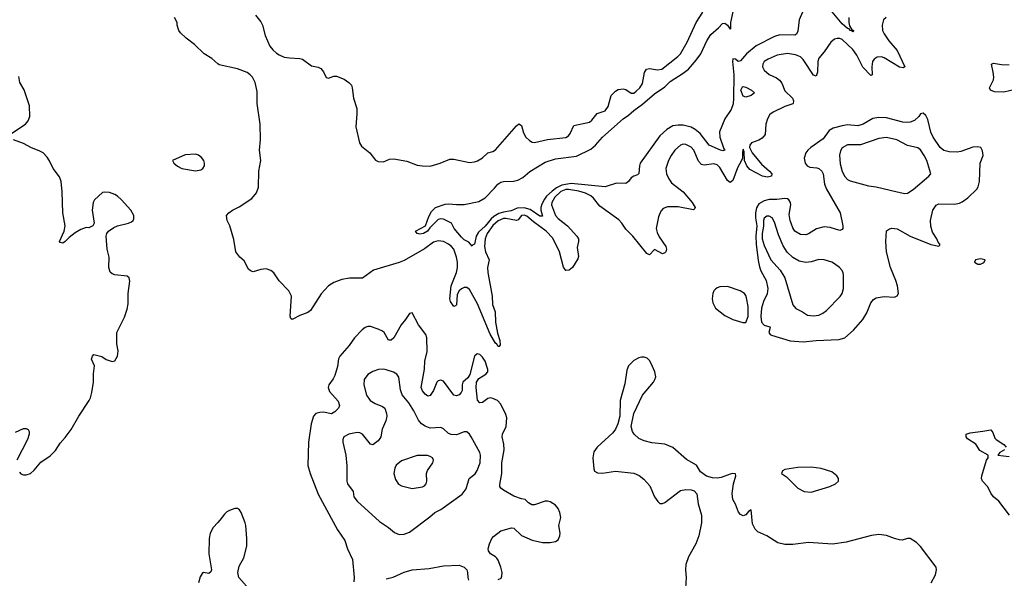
# Model space of a CAD drawing. Header units: inches. Extents: x 1771504 to 1971212, y 471788 to 643615.
# Tile 526 of 587: x 1888480 to 1896033, y 634984 to 639272. Entities that reach past the tile are written whole.
import ezdxf

# ---------------------------------------------------------------- set-up
doc = ezdxf.new("R2010")
doc.units = ezdxf.units.IN
doc.header["$MEASUREMENT"] = 0
doc.layers.add('B8683', color=7, linetype='Continuous')
doc.layers.add('B8693', color=7, linetype='Continuous')

msp = doc.modelspace()

# ---------------------------------------------------------------- linework, layer by layer
at = {"layer": 'B8683', "color": 5}
for points, elevation in [([(1890000, 638934), (1889952.9, 638972.9), (1889896.2, 639010), (1889821.5, 639081.5), (1889757.2, 639130), (1889714, 639170), (1889702, 639190), (1889688.7, 639230), (1889688, 639250), (1889668, 639290)], 280), ([(1888418.8, 638401.2), (1888526, 638470), (1888545.4, 638494.6), (1888558, 638530), (1888556.2, 638610), (1888513.7, 638733.7), (1888480.9, 638790), (1888474.8, 638834.8)], 320), ([(1888477.8, 635797.8), (1888490, 635787), (1888510, 635778.9), (1888530, 635777.4), (1888562, 635790), (1888590, 635814), (1888642.9, 635877.1), (1888714.3, 635925.7), (1888754.5, 635965.5), (1888790, 636020.5), (1888830, 636065.5), (1888874.4, 636125.6), (1888933.7, 636230), (1889012.4, 636350), (1889022.2, 636370), (1889032.4, 636410), (1889047.1, 636490), (1889046.5, 636553.5), (1889054, 636614), (1889030, 636666), (1889038, 636690), (1889050, 636702), (1889070, 636698), (1889110, 636686), (1889144.4, 636664.4), (1889190, 636648), (1889210, 636654.8), (1889231.7, 636688.3), (1889235.1, 636730), (1889224.8, 636784.8), (1889226, 636870), (1889283.7, 636990), (1889304.5, 637050), (1889312, 637090), (1889312, 637170), (1889325.6, 637265.6), (1889319, 637290), (1889304.7, 637304.7), (1889210, 637314), (1889190, 637320.9), (1889173.8, 637333.8), (1889163.6, 637370), (1889166.6, 637450), (1889150.8, 637510), (1889142.7, 637610), (1889149, 637630), (1889162.7, 637650), (1889202.4, 637677.6), (1889230, 637690.2), (1889314, 637710), (1889338.7, 637721.3), (1889349.5, 637730), (1889356, 637744), (1889354.7, 637770), (1889332.8, 637810), (1889262.4, 637890), (1889230, 637917.7), (1889210, 637930.7), (1889170, 637945), (1889131.5, 637948.5), (1889114.9, 637945.1), (1889053.7, 637890), (1889043.1, 637870), (1889035.3, 637810), (1889051, 637710), (1889042, 637690), (1889010, 637674), (1888990, 637677.2), (1888950, 637660.9), (1888904.9, 637635.1), (1888859.9, 637600.1), (1888830, 637569.6), (1888810, 637557.2), (1888790, 637562), (1888786, 637570), (1888820.5, 637650), (1888828.3, 637690), (1888810.7, 637790.7), (1888805.7, 637950), (1888797.1, 638030), (1888786.8, 638066.8), (1888735.8, 638130), (1888710, 638187.6), (1888690, 638218), (1888659.7, 638250), (1888630, 638266.2), (1888570, 638288.6), (1888510, 638321.7), (1888432.7, 638350)], 320), ([(1888447.3, 636107.3), (1888510, 636133.4), (1888530, 636134.9), (1888546.2, 636126.2), (1888554, 636110), (1888553.7, 636090), (1888541.1, 636050), (1888457.8, 635890)], 320), ([(1890000, 635412.8), (1889965.1, 635374.9), (1889940.6, 635330), (1889934.3, 635290), (1889931.5, 635171.5), (1889950.7, 635050), (1889946, 635034), (1889930, 635022), (1889890, 635028.7), (1889879.8, 635020.2), (1889864.5, 634995.5), (1889850.5, 634949.5)], 320)]:
    msp.add_lwpolyline(points, dxfattribs=dict(at, elevation=elevation))
at = {"layer": 'B8683', "color": 5, "elevation": 320}
msp.add_lwpolyline([(1889830, 638241.1), (1889750, 638235.8), (1889651.3, 638190), (1889662.8, 638170), (1889690, 638148), (1889724.7, 638130), (1889830, 638112), (1889870, 638118.4), (1889884.5, 638130), (1889896.9, 638150), (1889897.6, 638170), (1889891.6, 638190), (1889873.8, 638213.8), (1889851.7, 638231.7)], close=True, dxfattribs=at)
at = {"layer": 'B8693', "color": 5}
for points, elevation in [([(1894510.9, 639389.1), (1894458.3, 639270), (1894450, 639184), (1894439.3, 639160.7), (1894426.2, 639153.8), (1894310, 639155.9), (1894270, 639143.7), (1894130, 639070.5), (1894055, 639010), (1894010, 638956.5), (1893990, 638950.9), (1893970, 638969.6), (1893950, 638970.7), (1893948, 638950), (1893957.3, 638850), (1893956.6, 638670), (1893952.6, 638627.4), (1893938.5, 638581.5), (1893888.7, 638511.3), (1893847.2, 638410), (1893850.8, 638370), (1893881.7, 638281.7), (1893890, 638269.6), (1893874.7, 638265.3), (1893856.2, 638270), (1893770, 638307.7), (1893699.4, 638399.4), (1893660.6, 638430), (1893630, 638446.4), (1893570, 638461.5), (1893530, 638463), (1893490, 638456.7), (1893443.5, 638430), (1893390, 638379.3), (1893240.7, 638170), (1893234.2, 638150), (1893228.7, 638091.3), (1893218.3, 638081.7), (1893190, 638071.5), (1893170, 638057.6), (1893150, 638029.2), (1893130, 638014.5), (1893057.4, 638017.4), (1892970, 637989.9), (1892710, 638015.4), (1892638.7, 638001.3), (1892598.9, 637981.1), (1892564.2, 637955.8), (1892522.3, 637917.7), (1892505.4, 637894.6), (1892484.3, 637855.7), (1892477, 637830), (1892477.4, 637810), (1892490, 637764.5), (1892470, 637763), (1892396.2, 637816.2), (1892350, 637827.5), (1892295.6, 637824.4), (1892250, 637805.1), (1892190, 637795.5), (1892155.7, 637784.3), (1892117.8, 637762.2), (1892096.3, 637743.7), (1892050, 637687), (1891998.3, 637641.7), (1891980.7, 637610), (1891970, 637549.6), (1891956.7, 637543.3), (1891950, 637534), (1891925.4, 637565.4), (1891890, 637583.6), (1891870, 637602.9), (1891812.7, 637670), (1891792.7, 637710), (1891730, 637742), (1891710, 637744.5), (1891690, 637739.6), (1891625.3, 637674.7), (1891607.7, 637650), (1891578.8, 637630), (1891550, 637625.6), (1891528, 637630), (1891515.3, 637650), (1891593.2, 637690), (1891619.5, 637760.5), (1891640.1, 637799.9), (1891670, 637831), (1891744.8, 637855.2), (1891770, 637859.1), (1891830, 637853), (1891890, 637853.4), (1892003.3, 637876.7), (1892050, 637905.5), (1892122, 637978), (1892147.3, 638010), (1892170, 638024.9), (1892190, 638030.3), (1892268.2, 638031.8), (1892300.5, 638039.5), (1892338.6, 638061.4), (1892392.7, 638107.3), (1892510, 638178.7), (1892590, 638203.6), (1892750, 638224.4), (1892862.1, 638277.9), (1892898.2, 638310), (1892950, 638371.3), (1893110, 638511.6), (1893150, 638539.1), (1893190, 638575.9), (1893257.4, 638622.6), (1893350, 638704.1), (1893430, 638756.8), (1893470, 638797), (1893570, 638860.7), (1893610, 638891.4), (1893670, 638960.5), (1893704.3, 639010), (1893750.4, 639110), (1893780.8, 639159.2), (1893840.2, 639210), (1893870, 639242.6), (1893890, 639244.4), (1893909.4, 639229.4), (1893930, 639198.9), (1893934.6, 639205.4), (1893935.6, 639250), (1893954.6, 639345.4)], 260), ([(1890290, 639306), (1890330, 639256), (1890342, 639230), (1890363.7, 639150), (1890397.7, 639070), (1890421, 639041), (1890450, 639015.3), (1890470, 639001.3), (1890510, 638985), (1890550, 638978), (1890630, 638973.7), (1890650, 638968.2), (1890718.8, 638918.8), (1890770, 638907.7), (1890790, 638897.3), (1890810, 638871), (1890830, 638827.3), (1890850, 638823), (1890890, 638838), (1890910, 638839.1), (1890970, 638814.8), (1891004.7, 638790), (1891024.7, 638770), (1891031.3, 638750), (1891041, 638670), (1891066.8, 638590), (1891067.3, 638550), (1891058, 638450), (1891086.6, 638326.6), (1891101.7, 638301.7), (1891166.8, 638250), (1891210, 638194.8), (1891230, 638184), (1891270, 638182), (1891318, 638202), (1891350, 638205.3), (1891450, 638187.2), (1891530, 638155.1), (1891570.8, 638149.2), (1891630, 638148), (1891706, 638170), (1891778.6, 638201.4), (1891810, 638200.3), (1891930, 638174.7), (1891970, 638180.2), (1891991.3, 638188.7), (1892030, 638211.4), (1892070, 638248.9), (1892110, 638260.8), (1892130, 638272.9), (1892290, 638457.3), (1892310, 638473.1), (1892330, 638458.8), (1892344.6, 638404.6), (1892363.6, 638370), (1892390, 638344.2), (1892410, 638333.1), (1892430.3, 638330.3), (1892528.4, 638351.6), (1892670, 638368.7), (1892690, 638381.6), (1892702.8, 638397.2), (1892730, 638458.7), (1892850, 638486.4), (1892870, 638501.3), (1892910, 638552.8), (1892970, 638572.4), (1892994.4, 638605.6), (1893017.8, 638690), (1893050, 638723.5), (1893070, 638735), (1893110, 638741.1), (1893130, 638735.8), (1893170, 638707.3), (1893190, 638709.3), (1893210, 638722.3), (1893237.8, 638750), (1893257.6, 638782.4), (1893273.4, 638866.6), (1893287.5, 638892.5), (1893310, 638898), (1893373.2, 638886.8), (1893406.8, 638893.2), (1893529.6, 638990), (1893548.3, 639010), (1893601.1, 639098.9), (1893668.4, 639251.6), (1893719.7, 639330)], 280), ([(1894839.8, 639290), (1894839.8, 639250), (1894845.1, 639225.1), (1894860.2, 639200.2), (1894875.3, 639190), (1894875.8, 639184.2), (1894870, 639179.3), (1894865.7, 639185.7), (1894850, 639188), (1894842, 639202), (1894830, 639205.5), (1894790, 639239.9), (1894712.7, 639332.7)], 260), ([(1895125.7, 639290), (1895106.5, 639270), (1895095.5, 639230), (1895099.1, 639190), (1895110, 639163.8), (1895148.1, 639110), (1895210, 639036.5), (1895270, 638909.6), (1895257.2, 638902.8), (1895230, 638908), (1895110, 638980.1), (1895090, 638986.9), (1895056.3, 638983.7), (1895033.4, 638970), (1895021.9, 638950), (1895016.4, 638910), (1895019.3, 638850), (1895010, 638843.5), (1894947.7, 638907.7), (1894900.7, 639000.7), (1894870, 639042.3), (1894790, 639118.7), (1894770, 639127.4), (1894751.1, 639128.9), (1894730, 639122.4), (1894701.3, 639098.7), (1894650, 639025.1), (1894610, 638976.9), (1894602.7, 638950), (1894600.2, 638870), (1894590, 638839.6), (1894570, 638845.1), (1894490, 638967.6), (1894470, 638985.8), (1894430, 639003.2), (1894370, 639011.4), (1894290, 638999.8), (1894220.4, 638970), (1894190.4, 638950), (1894179.5, 638930), (1894178.7, 638910), (1894190, 638883.8), (1894230, 638851.7), (1894285.6, 638825.6), (1894308, 638808), (1894325.1, 638785.1), (1894350, 638726.7), (1894408.1, 638670), (1894416.9, 638650), (1894414.3, 638630), (1894410, 638626.4), (1894350, 638604.8), (1894258.9, 638561.1), (1894235.2, 638544.8), (1894216.5, 638510), (1894204, 638470), (1894199.6, 638390), (1894176.2, 638363.8), (1894150, 638347.7), (1894093.1, 638326.9), (1894080.4, 638310), (1894078, 638290), (1894098.4, 638250), (1894170, 638162.6), (1894231.6, 638110), (1894248.4, 638090), (1894246.3, 638070), (1894217.2, 638062.8), (1894178, 638070), (1894081.6, 638121.6), (1894057.6, 638150), (1894039.8, 638190), (1894036.9, 638256.9), (1894030, 638277.2), (1894025, 638255.1), (1894024.5, 638210), (1894017.6, 638190), (1893985.4, 638134.6), (1893950, 638036.9), (1893930, 638023.5), (1893910, 638038.9), (1893850, 638137.2), (1893830, 638158.2), (1893804.6, 638164.6), (1893730, 638155.8), (1893710, 638161.1), (1893687.2, 638187.2), (1893650, 638269.7), (1893630, 638293.3), (1893590, 638314.5), (1893570, 638316), (1893550, 638309.7), (1893505.7, 638270), (1893476.9, 638230), (1893455.6, 638190), (1893437.4, 638130), (1893442.8, 638090), (1893459, 638050), (1893479.2, 638019.2), (1893568.8, 637950), (1893639.6, 637870), (1893660.4, 637830), (1893658.3, 637821.7), (1893648, 637812), (1893530, 637834.8), (1893450, 637834.6), (1893416.9, 637823.1), (1893397.8, 637802.2), (1893380.6, 637759.4), (1893363.5, 637670), (1893370, 637638), (1893385, 637605), (1893436.5, 637530), (1893441.6, 637510), (1893436.3, 637490), (1893430, 637483.7), (1893410, 637475.1), (1893350, 637509.2), (1893310, 637466), (1893290, 637476.2), (1893184.2, 637610), (1893130, 637663.6), (1893099.7, 637710), (1893076.4, 637736.4), (1892930, 637841.4), (1892881.7, 637901.7), (1892860.2, 637920.2), (1892820.4, 637940.4), (1892770, 637955.9), (1892690, 637969.9), (1892670, 637968.5), (1892630, 637952.3), (1892583.9, 637910), (1892561.8, 637870), (1892559.3, 637850), (1892590, 637769.5), (1892610, 637746.1), (1892682.3, 637690), (1892754, 637610), (1892765.5, 637590), (1892766.7, 637570), (1892757.1, 637522.9), (1892765.3, 637454.8), (1892762.5, 637437.5), (1892721.6, 637370), (1892694.8, 637350), (1892670, 637348), (1892651.8, 637371.8), (1892620.4, 637490), (1892570, 637595.9), (1892517.3, 637650), (1892420.7, 637720.7), (1892370, 637763.6), (1892350, 637771.6), (1892330, 637768.2), (1892302.9, 637737.1), (1892290, 637730.9), (1892210, 637746.8), (1892190, 637744.9), (1892150, 637728.5), (1892110, 637693.5), (1892066.4, 637630), (1892050.8, 637590), (1892045.2, 637530), (1892052.3, 637490), (1892080.1, 637430), (1892069.2, 637370), (1892070, 637330.8), (1892103.6, 637150), (1892107, 637087), (1892127.2, 637030), (1892129.6, 636950), (1892145.2, 636865.2), (1892164.1, 636810), (1892164.7, 636775.3), (1892157.5, 636762.5), (1892150, 636762.9), (1892140.4, 636780.4), (1892130, 636788.9), (1892090, 636858.3), (1891990.8, 637090.8), (1891930, 637200.9), (1891910, 637215.5), (1891890, 637216.5), (1891870, 637207.4), (1891850.6, 637190), (1891836.3, 637163.7), (1891830, 637084), (1891823.8, 637076.2), (1891810, 637071.6), (1891784.5, 637110), (1891779.4, 637130), (1891790.9, 637230), (1891830, 637330.4), (1891837.7, 637370), (1891838.2, 637410), (1891830.3, 637450), (1891809.1, 637510), (1891792.4, 637532.4), (1891770.5, 637550), (1891730, 637569.5), (1891690, 637574.2), (1891655.4, 637564.6), (1891585.8, 637514.2), (1891430, 637424.7), (1891390, 637408.2), (1891194.9, 637350), (1891110, 637288), (1891010, 637288.2), (1890950, 637278.3), (1890890, 637255.4), (1890850.2, 637229.8), (1890792.6, 637167.4), (1890710, 637039.5), (1890690, 637023.7), (1890630, 637000.9), (1890570, 636969.6), (1890559, 636979), (1890555.5, 636995.5), (1890565.2, 637150), (1890544, 637190), (1890470, 637268.7), (1890430, 637328.7), (1890406.3, 637346.3), (1890370, 637359.3), (1890330, 637355.1), (1890270, 637337.2), (1890250, 637344), (1890236.5, 637356.5), (1890202, 637422), (1890169.5, 637449.5), (1890139.3, 637490), (1890124, 637584), (1890092.7, 637690), (1890071.9, 637731.9), (1890066.6, 637770), (1890083.7, 637790), (1890112.3, 637810), (1890164.8, 637835.2), (1890261.4, 637898.6), (1890297.6, 637942.4), (1890312.9, 637987.1), (1890313.6, 638110), (1890329.1, 638190.9), (1890320.2, 638270), (1890327.2, 638352.8), (1890325.7, 638470), (1890301.9, 638630), (1890302, 638722), (1890287.2, 638790), (1890266.8, 638830), (1890249, 638850), (1890226.2, 638866.2), (1890150, 638894.3), (1890010, 638925.7), (1890000, 638934)], 280), ([(1896116.2, 638736.2), (1896030, 638716.6), (1895957.9, 638717.9), (1895925.6, 638730), (1895919.4, 638750), (1895948.5, 638810), (1895951.2, 638830), (1895947.9, 638870), (1895934, 638930), (1895950, 638939), (1896010, 638927.9), (1896070, 638924.8)], 280), ([(1892150, 634974), (1892173.6, 634986.4), (1892179.7, 635000.3), (1892181.3, 635030), (1892171.1, 635070), (1892150, 635122.7), (1892138.9, 635138.9), (1892129.3, 635150), (1892091.4, 635171.4), (1892075.1, 635195.1), (1892074.5, 635210), (1892084.5, 635250), (1892102, 635290), (1892114.3, 635305.7), (1892170, 635348), (1892252.8, 635372.8), (1892270.4, 635370.4), (1892330, 635314), (1892410, 635276.9), (1892490, 635258.3), (1892550, 635259.5), (1892590, 635267), (1892610, 635280.4), (1892624.4, 635310), (1892626, 635330), (1892614.6, 635390), (1892630.9, 635450), (1892624.3, 635490), (1892610, 635519.3), (1892590, 635544.8), (1892550, 635571.2), (1892530, 635576.9), (1892510, 635576.2), (1892430, 635549.3), (1892409.5, 635549.5), (1892383.2, 635563.2), (1892358, 635590), (1892330, 635594.5), (1892270, 635615.6), (1892190, 635659.7), (1892170, 635675.1), (1892163.5, 635690), (1892164.1, 635704.1), (1892179.4, 635790), (1892178.6, 635870), (1892196.5, 635970), (1892194.8, 636014.8), (1892181.2, 636070), (1892182.7, 636090), (1892212, 636150), (1892215.6, 636215.6), (1892210, 636240.5), (1892170, 636320.4), (1892145.1, 636350), (1892110, 636365.3), (1892090, 636368.9), (1892070, 636364.4), (1892030, 636334.6), (1892010, 636332.1), (1891992.8, 636352.8), (1891982, 636450), (1891984.4, 636490), (1892002.8, 636517.2), (1892056.5, 636550), (1892070.3, 636569.7), (1892071.7, 636588.3), (1892050, 636650.7), (1892030, 636682), (1892010, 636701.7), (1891990, 636706.3), (1891968.9, 636690), (1891932.4, 636547.6), (1891916.5, 636523.5), (1891879.3, 636490), (1891874, 636470), (1891873, 636427), (1891866.7, 636410), (1891850, 636391.6), (1891830, 636384.7), (1891810, 636391.3), (1891730, 636496.4), (1891710, 636504.5), (1891690, 636500.3), (1891680.2, 636490), (1891653.2, 636426.8), (1891630, 636386.6), (1891610, 636382.6), (1891590, 636398), (1891570, 636422.6), (1891559.8, 636450), (1891586.4, 636590), (1891588.9, 636651.1), (1891604.8, 636724.8), (1891602.6, 636830), (1891594.8, 636854.8), (1891538, 636930), (1891490, 637021.2), (1891470, 637017.2), (1891440.3, 636970), (1891407.1, 636930), (1891350.2, 636830), (1891330, 636811), (1891310, 636811.3), (1891276.3, 636870), (1891262, 636882), (1891230, 636897.8), (1891170, 636917), (1891150, 636917.1), (1891130, 636909.8), (1891107.7, 636892.3), (1891048.9, 636830), (1891008.7, 636771.3), (1890935.8, 636690), (1890926.4, 636670), (1890917.1, 636610), (1890898.3, 636541.6), (1890885.4, 636514.6), (1890850.3, 636470), (1890846.5, 636450), (1890857.3, 636417.3), (1890924.3, 636344.3), (1890934, 636310), (1890925.7, 636290), (1890898.7, 636261.3), (1890872.6, 636247.4), (1890810, 636260.2), (1890782.3, 636257.7), (1890751.7, 636248.3), (1890734, 636230), (1890715.3, 636170), (1890696.5, 636030), (1890691.6, 635850), (1890707.9, 635790), (1890769.2, 635629.2), (1890917.4, 635357.4), (1890975.1, 635275.1), (1890994.9, 635210), (1891032.4, 635130), (1891044.7, 634990), (1891043.6, 634956.4)], 320), ([(1895472.7, 634950), (1895505.2, 635010), (1895513.2, 635050), (1895509, 635070), (1895390, 635229), (1895358.9, 635258.9), (1895310, 635289), (1895290, 635289.2), (1895250, 635277.2), (1895230, 635279.3), (1895190.9, 635289.1), (1895130, 635313.6), (1895070, 635319.7), (1895013, 635313), (1894819.2, 635260.8), (1894713.8, 635246.2), (1894530, 635259.3), (1894410, 635243.1), (1894350, 635243.1), (1894296.5, 635256.5), (1894210, 635309.7), (1894140.9, 635340.9), (1894120.4, 635360.4), (1894101.9, 635401.9), (1894090, 635508.7), (1894070, 635498), (1894048.9, 635471.1), (1894030, 635464.2), (1894010, 635474.7), (1893992.7, 635492.7), (1893970, 635552.7), (1893949.6, 635590), (1893944.7, 635635.3), (1893955.1, 635710), (1893974, 635770), (1893970, 635786), (1893948, 635788), (1893930, 635784), (1893862, 635758), (1893830, 635752), (1893794.5, 635754.5), (1893749.2, 635769.2), (1893702, 635802), (1893671.9, 635851.9), (1893596.2, 635896.2), (1893490, 635989.4), (1893430, 636015.1), (1893330, 636023), (1893270, 636039.2), (1893230, 636056.9), (1893194.7, 636090), (1893180.5, 636110), (1893169.6, 636150), (1893189.7, 636250.3), (1893257, 636390), (1893340.7, 636490), (1893353.3, 636510), (1893358.7, 636530), (1893352.8, 636570), (1893335.1, 636610), (1893312.5, 636652.5), (1893293, 636673), (1893270, 636682.6), (1893250, 636682.3), (1893230, 636677.2), (1893190, 636655.1), (1893150, 636614.3), (1893137.7, 636582.3), (1893123, 636477), (1893084.9, 636350), (1893084.4, 636230), (1893067.2, 636170), (1893050.4, 636130), (1893030, 636102), (1892908.9, 635991.1), (1892884.6, 635955.4), (1892875.8, 635910), (1892883.7, 635823.7), (1892890, 635806.8), (1892912.7, 635792.7), (1892950, 635792.4), (1893050, 635807.4), (1893190, 635790.4), (1893232.3, 635772.3), (1893266.6, 635746.6), (1893312.9, 635692.9), (1893350.5, 635610), (1893373.8, 635573.8), (1893390, 635559.1), (1893410, 635558), (1893430, 635565.5), (1893550, 635658), (1893590, 635666), (1893630, 635664.7), (1893654.8, 635654.8), (1893673.4, 635633.4), (1893684.4, 635555.6), (1893710.2, 635470.2), (1893710.2, 635410), (1893690.2, 635309.8), (1893665.3, 635250), (1893611.4, 635148.6), (1893591.1, 635090), (1893588.5, 635050), (1893592.3, 634990), (1893586, 634910)], 320), ([(1896072.5, 635470), (1895990, 635577.6), (1895949.7, 635610), (1895930, 635638), (1895906, 635686), (1895865.2, 635730), (1895857.2, 635750), (1895861.2, 635770), (1895896, 635890), (1895908.7, 635910), (1895908, 635930), (1895844.1, 635964.1), (1895813.8, 636013.8), (1895750, 636054), (1895739.3, 636070), (1895739, 636090), (1895770, 636102), (1895867.5, 636112.5), (1895930, 636124.7), (1895944, 636104), (1895961.1, 636061.1), (1895971, 636050), (1896030, 636012.7), (1896046, 635990)], 280), ([(1896033, 635970), (1895998.8, 635950), (1895982, 635930), (1896070, 635920.5)], 280), ([(1890241.5, 634901.5), (1890161.2, 634990), (1890152.7, 635030), (1890162.5, 635077.5), (1890199.4, 635140.6), (1890221.3, 635230), (1890222, 635290), (1890215.1, 635390), (1890209.6, 635410), (1890178.4, 635490), (1890165.2, 635510), (1890150, 635519.5), (1890130, 635519.6), (1890090, 635504.4), (1890070, 635495.1), (1890050, 635476.3), (1890015.8, 635430), (1890000, 635412.8)], 320), ([(1891290, 634979.1), (1891345.8, 634994.2), (1891430, 635030.4), (1891490, 635048.5), (1891621, 635059), (1891730, 635080.4), (1891850, 635086), (1891890.4, 635070.4), (1891910.7, 635050), (1891916.3, 635030), (1891917.1, 634990), (1891923.8, 634970)], 320)]:
    msp.add_lwpolyline(points, dxfattribs=dict(at, elevation=elevation))
for points, elevation in [([(1894050, 638677.4), (1894030, 638684.2), (1894012.3, 638730), (1894023.9, 638756.1), (1894030, 638759.7), (1894050, 638754), (1894093, 638730), (1894117.1, 638710), (1894090, 638689.1)], 260), ([(1895410, 638555.3), (1895390, 638549.2), (1895378, 638530), (1895342.7, 638497.3), (1895310, 638484.6), (1895290, 638482), (1895253.7, 638486.3), (1895130, 638519.5), (1895070, 638520.7), (1895025.3, 638514.7), (1894949, 638471), (1894910, 638458), (1894830, 638464.5), (1894790, 638458.5), (1894720.7, 638439.3), (1894690, 638422), (1894643.7, 638356.3), (1894549, 638291), (1894525.8, 638270), (1894511.3, 638250), (1894497.2, 638210), (1894503.9, 638170), (1894519.5, 638150), (1894540.7, 638140.7), (1894594.8, 638134.8), (1894610, 638129.3), (1894633.5, 638110), (1894642.7, 638090), (1894652.7, 638010), (1894668.6, 637970), (1894773.1, 637790), (1894794.6, 637690), (1894794.9, 637670), (1894790, 637661.2), (1894770, 637654), (1894696.8, 637676.8), (1894650, 637681), (1894592.3, 637667.7), (1894530, 637628.4), (1894510, 637621.7), (1894470, 637624), (1894425.7, 637650), (1894410, 637674.5), (1894389.8, 637730), (1894382.9, 637777.1), (1894395.3, 637850), (1894392.1, 637870), (1894379.6, 637890), (1894370, 637896.4), (1894350, 637899.8), (1894288.6, 637891.4), (1894230, 637891.3), (1894190, 637882.5), (1894150, 637859.8), (1894131.8, 637828.2), (1894124.4, 637790), (1894124.7, 637750), (1894134.1, 637690), (1894126, 637610), (1894128.6, 637548.6), (1894144.3, 637424.3), (1894155.5, 637375.5), (1894165.5, 637345.5), (1894205.2, 637270), (1894218.5, 637210), (1894212.8, 637167.2), (1894184.9, 637110), (1894170, 637059), (1894165.4, 636994.5), (1894171.1, 636950), (1894190, 636927.9), (1894233.7, 636913.7), (1894236.5, 636910), (1894227, 636870), (1894235.6, 636855.6), (1894246, 636850), (1894390, 636808.2), (1894490, 636800.6), (1894590, 636809.4), (1894763.7, 636816.3), (1894809.5, 636830), (1894875.6, 636890), (1894947.3, 636970), (1894978, 637022), (1895010, 637098.8), (1895030, 637124), (1895050, 637136.3), (1895110, 637147.3), (1895190, 637141), (1895210, 637151.3), (1895221.2, 637170), (1895214, 637230), (1895201.6, 637270), (1895158.7, 637370), (1895129.6, 637490), (1895124.5, 637570), (1895128, 637652), (1895152.5, 637667.5), (1895170, 637670.7), (1895210, 637667.7), (1895310.4, 637610.3), (1895470, 637547.7), (1895530, 637534), (1895538, 637542), (1895538, 637550), (1895524.7, 637564.7), (1895516, 637590), (1895482, 637642), (1895468, 637688), (1895466.6, 637730), (1895484.4, 637810), (1895510, 637848.2), (1895530, 637859.5), (1895650, 637856.6), (1895690, 637864.6), (1895710, 637873.6), (1895754.1, 637905.9), (1895822.8, 637970), (1895833.2, 637990), (1895841.5, 638030), (1895846.4, 638170), (1895869.6, 638230), (1895866, 638266), (1895851.6, 638291.6), (1895830, 638296.2), (1895790, 638292.8), (1895699.4, 638260.6), (1895670, 638254.7), (1895610, 638256.5), (1895568.1, 638268.1), (1895541.2, 638290), (1895486.2, 638370), (1895470, 638409.3), (1895446, 638506), (1895430, 638537.2)], 320), ([(1895130, 638368.4), (1895070, 638359.9), (1894930, 638310.6), (1894830, 638311.4), (1894790, 638289.6), (1894775, 638265), (1894767.3, 638232.7), (1894773.6, 638166.4), (1894790, 638106.4), (1894808.9, 638068.9), (1894830, 638045.3), (1894850, 638034.9), (1894990, 637997.7), (1895050, 637990.2), (1895211.3, 637950), (1895270, 637939), (1895290, 637941.3), (1895332.6, 637967.4), (1895454, 638070), (1895469.3, 638090), (1895437.3, 638190), (1895419.2, 638230), (1895390, 638272.9), (1895370, 638287.8), (1895290, 638305.8), (1895209.3, 638349.3)], 340), ([(1894230, 637764.1), (1894210, 637763.1), (1894190, 637749.6), (1894185.7, 637730), (1894186.2, 637686.2), (1894176.5, 637630), (1894176.6, 637590), (1894190, 637539.5), (1894240.9, 637430), (1894313.4, 637350), (1894349.6, 637289.6), (1894410, 637083.7), (1894434.5, 637054.5), (1894484.4, 637030), (1894524.2, 637004.2), (1894570, 636998.3), (1894610, 637003.7), (1894641.1, 637018.9), (1894670, 637041.1), (1894772.5, 637147.5), (1894788.6, 637170), (1894799.2, 637210), (1894798.7, 637310), (1894797, 637330), (1894790, 637346), (1894769.7, 637370), (1894730, 637398.7), (1894709.8, 637409.8), (1894650, 637428.7), (1894610, 637431.7), (1894550, 637414), (1894510, 637407.5), (1894459.2, 637419.2), (1894410, 637447.1), (1894368, 637488), (1894336.9, 637536.9), (1894299.9, 637619.9), (1894270, 637716.9), (1894251.4, 637750)], 340), ([(1895850, 637437.2), (1895812, 637430), (1895804.7, 637410), (1895830, 637396), (1895850, 637396), (1895870, 637404.7), (1895878, 637410), (1895886, 637430)], 320), ([(1893910, 637223.5), (1893850, 637221), (1893830, 637213.7), (1893817, 637203), (1893805.8, 637190), (1893797.6, 637170), (1893791.6, 637130), (1893797.5, 637097.5), (1893817.4, 637057.4), (1893890, 637002), (1893950, 636970.7), (1894028.1, 636948.1), (1894050, 636947.3), (1894067.3, 636992.7), (1894068.4, 637070), (1894056.3, 637136.3), (1894050, 637155.6), (1894038.9, 637170), (1894006.6, 637190)], 320), ([(1891270, 636589.6), (1891232.3, 636587.7), (1891190, 636572), (1891150, 636549.4), (1891122.4, 636510), (1891118.9, 636470), (1891141.6, 636390), (1891169.1, 636350), (1891206.7, 636326.7), (1891264, 636304), (1891280.3, 636290), (1891294.9, 636250), (1891296.1, 636230), (1891288.1, 636191.9), (1891260.8, 636130), (1891249.1, 636070), (1891242.6, 636057.4), (1891230, 636039.7), (1891190, 636009.7), (1891170, 636013.3), (1891110, 636089.7), (1891090, 636101.7), (1891070, 636104.4), (1891004.7, 636090), (1890966.8, 636070), (1890959.1, 636050), (1890958, 636030), (1890981.3, 635930), (1890988.5, 635848.5), (1890990.4, 635730), (1890995.3, 635710), (1891037.6, 635650), (1891044.2, 635610), (1891070, 635576.5), (1891241.1, 635421.1), (1891310, 635374), (1891356.1, 635336.1), (1891390, 635321.8), (1891430, 635322.6), (1891470, 635339.5), (1891625, 635455), (1891665.6, 635490), (1891710, 635512.9), (1891873.3, 635630), (1891904.5, 635670), (1891928.3, 635750), (1891974.2, 635785.8), (1891989.1, 635810.9), (1892011.1, 635871.1), (1892015.1, 635930), (1892009.6, 635950), (1891944.2, 636070), (1891930, 636092), (1891910, 636109.5), (1891890, 636109.5), (1891830, 636085.1), (1891790, 636086.9), (1891770, 636096.3), (1891730, 636131.6), (1891710, 636141.3), (1891630, 636138), (1891590, 636152.4), (1891561.7, 636170), (1891538.3, 636198.3), (1891503.1, 636270), (1891466.2, 636330), (1891413.6, 636393.6), (1891400.7, 636430), (1891387.2, 636527.2), (1891372.2, 636552.3), (1891347.2, 636567.2), (1891290, 636584.7)], 340), ([(1891530, 635928.2), (1891410, 635886.3), (1891368.3, 635851.7), (1891356.5, 635830), (1891350.3, 635790), (1891361.6, 635741.6), (1891387.1, 635707.1), (1891410, 635693.7), (1891490, 635674.9), (1891570, 635687.2), (1891585.6, 635694.4), (1891598.7, 635710), (1891603.5, 635730), (1891600.5, 635790), (1891608.7, 635811.3), (1891649.6, 635870), (1891653.3, 635890), (1891646.6, 635910), (1891630, 635920.5), (1891607.2, 635927.2)], 360), ([(1894550, 635836.2), (1894450, 635835.1), (1894350, 635818.4), (1894331, 635810), (1894322.8, 635790), (1894362.4, 635762.4), (1894450, 635676.3), (1894498, 635650), (1894550, 635644.9), (1894695.3, 635690), (1894738, 635710), (1894762, 635730), (1894762, 635750), (1894748.7, 635770), (1894710, 635802), (1894627.2, 635827.2)], 320)]:
    msp.add_lwpolyline(points, close=True, dxfattribs=dict(at, elevation=elevation))

doc.saveas('drawing.dxf')
